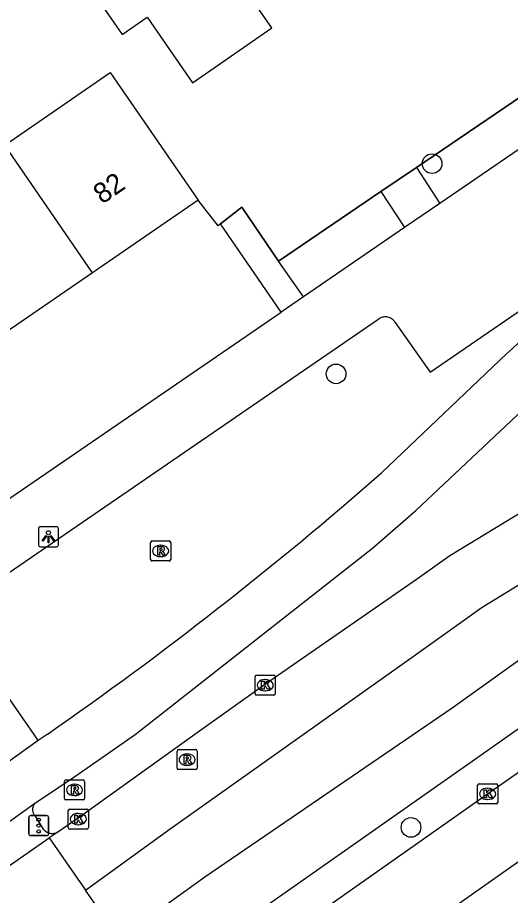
# Model space of a CAD drawing. Extents: x 157466 to 158888, y 383063 to 384677.
# Drawn here: x 158354.57 to 158379.11, y 383491.99 to 383535.67 of the extents above; entities that cross this region are included whole.
import ezdxf

# ---------------------------------------------------------------- set-up
doc = ezdxf.new("R2010")
doc.units = 0
for name, color, linetype in [('IMGEO_Boom', 7, 'Continuous'), ('IMGEO_Fietspad_gesloten', 7, 'Continuous'), ('IMGEO_Groenvoorziening', 7, 'Continuous'), ('IMGEO_Hek', 7, 'Continuous'), ('IMGEO_Kolk', 7, 'Continuous'), ('IMGEO_Lichtpunt', 7, 'Continuous'), ('IMGEO_OVBaan_gesloten', 7, 'Continuous'), ('IMGEO_Pand', 7, 'Continuous'), ('IMGEO_Pand_nummerreeks', 7, 'Continuous'), ('IMGEO_Rijbaan_regionaal_gesloten', 7, 'Continuous'), ('IMGEO_Rioolput', 7, 'Continuous'), ('IMGEO_Verkeersregelinstallatiepaal', 7, 'Continuous'), ('IMGEO_Voetpad_open', 7, 'Continuous')]:
    doc.layers.add(name, color=color, linetype=linetype)

msp = doc.modelspace()

# ---------------------------------------------------------------- linework, layer by layer
at = {"layer": 'IMGEO_Boom'}
for centre in [(158375.21, 383528.4), (158370.43, 383517.943), (158374.158, 383495.376)]:
    msp.add_circle(centre, 0.489, dxfattribs=at)
at = {"layer": 'IMGEO_Fietspad_gesloten'}
for points in [[(158355.478, 383496.613), (158357.259, 383497.791), (158360.429, 383500), (158372.248, 383509.263), (158374.404, 383511.146), (158380.556, 383516.939), (158382.666, 383518.924)], [(158378.92, 383518.936), (158372.695, 383513.018)], [(158355.604, 383499.697), (158350.163, 383495.807)], [(158356.041, 383500), (158355.604, 383499.697)], [(158352.76, 383494.678), (158355.478, 383496.613)]]:
    msp.add_lwpolyline(points, dxfattribs=at)
for centre, radius, start, end in [((158427.536, 383466.25), 71.689, 127.52879, 132.69942), ((158247.248, 383656.341), 190.469, 304.83285, 311.19479)]:
    msp.add_arc(centre, radius, start, end, dxfattribs=at)
at = {"layer": 'IMGEO_Groenvoorziening'}
for points in [[(158374.426, 383528.215), (158383.641, 383534.467)], [(158367.558, 383523.555), (158372.662, 383527.018)]]:
    msp.add_lwpolyline(points, dxfattribs=at)
at = {"layer": 'IMGEO_Hek'}
for points in [[(158383.641, 383534.467), (158374.426, 383528.215)], [(158374.426, 383528.215), (158372.662, 383527.018)], [(158372.662, 383527.018), (158367.558, 383523.555)], [(158364.675, 383525.409), (158364.554, 383525.314), (158363.563, 383526.582)], [(158367.558, 383523.555), (158365.739, 383526.239), (158364.675, 383525.409)]]:
    msp.add_lwpolyline(points, dxfattribs=at)
at = {"layer": 'IMGEO_Kolk'}
for p, q in [((158366.402, 383502.026), (158366.402, 383502.878)), ((158366.477, 383502.952), (158367.329, 383502.952)), ((158366.89, 383502.732), (158366.915, 383502.732)), ((158367.403, 383502.878), (158367.403, 383502.026)), ((158367.329, 383501.952), (158366.477, 383501.952)), ((158366.913, 383502.172), (158366.888, 383502.172)), ((158377.549, 383497.546), (158378.401, 383497.546)), ((158377.474, 383496.62), (158377.474, 383497.472)), ((158377.962, 383497.326), (158377.987, 383497.326)), ((158378.475, 383497.472), (158378.475, 383496.62)), ((158377.985, 383496.766), (158377.96, 383496.766)), ((158357.097, 383495.365), (158357.097, 383496.217)), ((158357.172, 383496.291), (158358.024, 383496.291)), ((158358.098, 383496.217), (158358.098, 383495.365)), ((158378.401, 383496.546), (158377.549, 383496.546)), ((158357.585, 383496.071), (158357.61, 383496.071)), ((158358.024, 383495.291), (158357.172, 383495.291)), ((158357.608, 383495.511), (158357.583, 383495.511))]:
    msp.add_line(p, q, dxfattribs=at)
for points in [[(158366.402, 383502.026), (158366.402, 383502.878)], [(158366.477, 383502.952), (158367.329, 383502.952)], [(158367.403, 383502.878), (158367.403, 383502.026)], [(158366.723, 383502.652), (158366.846, 383502.652), (158366.846, 383502.501), (158366.976, 383502.652), (158367.14, 383502.652), (158366.994, 383502.501), (158367.147, 383502.252), (158366.995, 383502.252), (158366.91, 383502.416), (158366.846, 383502.349), (158366.846, 383502.252), (158366.723, 383502.252), (158366.723, 383502.652)], [(158367.329, 383501.952), (158366.477, 383501.952)], [(158377.549, 383497.546), (158378.401, 383497.546)], [(158377.474, 383496.62), (158377.474, 383497.472)], [(158377.795, 383497.246), (158377.918, 383497.246), (158377.918, 383497.095), (158378.048, 383497.246), (158378.212, 383497.246), (158378.066, 383497.095), (158378.219, 383496.846), (158378.067, 383496.846), (158377.982, 383497.01), (158377.918, 383496.943), (158377.918, 383496.846), (158377.795, 383496.846), (158377.795, 383497.246)], [(158378.475, 383497.472), (158378.475, 383496.62)], [(158357.097, 383495.365), (158357.097, 383496.217)], [(158357.172, 383496.291), (158358.024, 383496.291)], [(158358.098, 383496.217), (158358.098, 383495.365)], [(158378.401, 383496.546), (158377.549, 383496.546)], [(158357.418, 383495.991), (158357.541, 383495.991), (158357.541, 383495.84), (158357.671, 383495.991), (158357.835, 383495.991), (158357.689, 383495.84), (158357.842, 383495.591), (158357.69, 383495.591), (158357.605, 383495.755), (158357.541, 383495.688), (158357.541, 383495.591), (158357.418, 383495.591), (158357.418, 383495.991)], [(158358.024, 383495.291), (158357.172, 383495.291)]]:
    msp.add_lwpolyline(points, dxfattribs=at)
for centre, start, end in [((158366.479, 383502.876), 91.552, 178.448), ((158366.479, 383502.876), 91.552, 178.448), ((158367.327, 383502.876), 1.552, 88.448), ((158367.327, 383502.876), 1.552, 88.448), ((158366.479, 383502.028), 181.552, 268.448), ((158366.479, 383502.028), 181.552, 268.448), ((158367.327, 383502.028), 271.552, 358.448), ((158367.327, 383502.028), 271.552, 358.448), ((158377.551, 383497.47), 91.552, 178.448), ((158377.551, 383497.47), 91.552, 178.448), ((158378.399, 383497.47), 1.552, 88.448), ((158378.399, 383497.47), 1.552, 88.448), ((158377.551, 383496.622), 181.552, 268.448), ((158377.551, 383496.622), 181.552, 268.448), ((158378.399, 383496.622), 271.552, 358.448), ((158378.399, 383496.622), 271.552, 358.448), ((158357.174, 383496.215), 91.552, 178.448), ((158357.174, 383496.215), 91.552, 178.448), ((158358.022, 383496.215), 1.552, 88.448), ((158358.022, 383496.215), 1.552, 88.448), ((158357.174, 383495.367), 181.552, 268.448), ((158357.174, 383495.367), 181.552, 268.448), ((158358.022, 383495.367), 271.552, 358.448), ((158358.022, 383495.367), 271.552, 358.448)]:
    msp.add_arc(centre, 0.0765, start, end, dxfattribs=at)
for centre, major_axis, ratio, start_param, end_param in [((158366.889, 383502.452), (-0.387, 0.002), 0.722429, 4.712389, 7.853982), ((158366.914, 383502.452), (-0.39, 0.002), 0.717154, 1.570796, 4.712389), ((158377.961, 383497.046), (-0.387, 0.002), 0.722429, 4.712389, 7.853982), ((158377.986, 383497.046), (-0.39, 0.002), 0.717154, 1.570796, 4.712389), ((158357.584, 383495.791), (-0.387, 0.002), 0.722429, 4.712389, 7.853982), ((158357.609, 383495.791), (-0.39, 0.002), 0.717154, 1.570796, 4.712389)]:
    msp.add_ellipse(centre, major_axis=major_axis, ratio=ratio, start_param=start_param, end_param=end_param, dxfattribs=at)
at = {"layer": 'IMGEO_Lichtpunt'}
for p, q in [((158355.613, 383510.241), (158355.613, 383509.434)), ((158355.613, 383510.241), (158355.613, 383509.434)), ((158356.515, 383510.336), (158355.707, 383510.336)), ((158356.515, 383510.336), (158355.707, 383510.336)), ((158356.609, 383509.434), (158356.609, 383510.241)), ((158356.609, 383509.434), (158356.609, 383510.241)), ((158355.707, 383509.34), (158356.515, 383509.34)), ((158355.707, 383509.34), (158356.515, 383509.34))]:
    msp.add_line(p, q, dxfattribs=at)
for points in [[(158355.987, 383509.905), (158356.026, 383509.877), (158355.838, 383509.615), (158355.8, 383509.642), (158355.987, 383509.905)], [(158356.089, 383509.857), (158356.136, 383509.857), (158356.136, 383509.535), (158356.089, 383509.535), (158356.089, 383509.857)], [(158356.199, 383509.877), (158356.237, 383509.904), (158356.424, 383509.642), (158356.385, 383509.614), (158356.199, 383509.877)]]:
    msp.add_lwpolyline(points, dxfattribs=at)
msp.add_circle((158356.112, 383510.039), 0.0994, dxfattribs=at)
for centre, start, end in [((158355.707, 383510.241), 90, 180), ((158355.707, 383510.241), 90, 180), ((158356.515, 383510.241), 0, 90), ((158356.515, 383510.241), 0, 90), ((158355.707, 383509.434), 180, 270), ((158355.707, 383509.434), 180, 270), ((158356.515, 383509.434), 270, 0), ((158356.515, 383509.434), 270, 360)]:
    msp.add_arc(centre, 0.0946, start, end, dxfattribs=at)
at = {"layer": 'IMGEO_OVBaan_gesloten'}
for points in [[(158679.946, 383698.882), (158664, 383688.121), (158644.308, 383674.664), (158621.572, 383659.17), (158604.504, 383647.519), (158583.825, 383633.453), (158564.93, 383620.521), (158541.858, 383604.776), (158522.166, 383591.424), (158504.867, 383579.604), (158484.965, 383566.084), (158464.958, 383552.48), (158446.358, 383539.779), (158428.975, 383527.938), (158408.443, 383513.852), (158386.987, 383498.925), (158364.353, 383482.998)], [(158362.642, 383486.251), (158363.682, 383486.991), (158377.975, 383497.045), (158382.199, 383500), (158384.32, 383501.484), (158391.488, 383506.524), (158394.127, 383508.417), (158394.275, 383508.226), (158399.159, 383511.657), (158404.055, 383515.07)]]:
    msp.add_lwpolyline(points, dxfattribs=at)
at = {"layer": 'IMGEO_Pand'}
for points in [[(158356.227, 383539.952), (158359.783, 383534.832), (158361.021, 383535.692)], [(158361.021, 383535.692), (158363.288, 383532.427), (158364.575, 383533.32), (158367.225, 383535.161), (158365.867, 383537.117)], [(158353.94, 383529.327), (158359.187, 383532.934), (158360.732, 383530.704), (158363.563, 383526.582), (158358.306, 383522.971)], [(158358.306, 383522.971), (158353.94, 383529.327)], [(158358.306, 383522.971), (158352.882, 383519.246)]]:
    msp.add_lwpolyline(points, dxfattribs=at)
at = {"layer": 'IMGEO_Rijbaan_regionaal_gesloten'}
for points in [[(158357.947, 383492.263), (158362.176, 383495.3), (158374.335, 383503.923), (158377.704, 383506.331), (158381.801, 383508.832), (158392.975, 383513.826), (158396.6, 383515.895), (158419.62, 383531.385), (158675.249, 383705.727)], [(158386.117, 383513.939), (158383.577, 383512.885), (158381.75, 383512.082), (158379.72, 383511.099), (158376.096, 383508.887), (158374.476, 383507.747), (158366.866, 383502.475), (158363.406, 383500), (158357.586, 383495.836), (158356.579, 383495.148)], [(158396.561, 383512.223), (158388.341, 383508.475), (158383.416, 383506.187), (158380.823, 383504.604), (158376.206, 383501.305), (158363.896, 383492.904), (158359.626, 383489.838)], [(158379.111, 383500), (158376.587, 383498.219), (158361.663, 383487.739)], [(158353.839, 383493.252), (158356.154, 383494.854)], [(158356.579, 383495.148), (158356.154, 383494.854)], [(158356.154, 383494.854), (158357.947, 383492.263)], [(158359.626, 383489.838), (158357.947, 383492.263)]]:
    msp.add_lwpolyline(points, dxfattribs=at)
msp.add_arc((160501.337, 380488.8), 3683.907, 124.843967, 125.175324, dxfattribs=at)
at = {"layer": 'IMGEO_Rioolput'}
for p, q in [((158361.194, 383508.706), (158361.194, 383509.558)), ((158361.269, 383509.632), (158362.121, 383509.632)), ((158361.682, 383509.412), (158361.707, 383509.412)), ((158362.195, 383509.558), (158362.195, 383508.706)), ((158361.705, 383508.852), (158361.68, 383508.852)), ((158362.121, 383508.632), (158361.269, 383508.632)), ((158362.587, 383499.251), (158363.439, 383499.251)), ((158362.512, 383498.325), (158362.512, 383499.177)), ((158363, 383499.031), (158363.025, 383499.031)), ((158363.513, 383499.177), (158363.513, 383498.325)), ((158363.023, 383498.471), (158362.998, 383498.471)), ((158363.439, 383498.251), (158362.587, 383498.251)), ((158356.907, 383496.817), (158356.907, 383497.669)), ((158356.982, 383497.743), (158357.834, 383497.743)), ((158357.395, 383497.523), (158357.42, 383497.523)), ((158357.908, 383497.669), (158357.908, 383496.817)), ((158357.834, 383496.743), (158356.982, 383496.743)), ((158357.418, 383496.963), (158357.393, 383496.963))]:
    msp.add_line(p, q, dxfattribs=at)
for points in [[(158361.194, 383508.706), (158361.194, 383509.558)], [(158361.269, 383509.632), (158362.121, 383509.632)], [(158361.783, 383509.33), (158361.531, 383509.332), (158361.531, 383508.932)], [(158362.195, 383509.558), (158362.195, 383508.706)], [(158361.531, 383508.932), (158361.655, 383508.932), (158361.655, 383509.094), (158361.666, 383509.094)], [(158361.709, 383509.251), (158361.655, 383509.251), (158361.655, 383509.17)], [(158361.655, 383509.17), (158361.707, 383509.17)], [(158361.713, 383509.065), (158361.784, 383508.932), (158361.924, 383508.932), (158361.859, 383509.058)], [(158362.121, 383508.632), (158361.269, 383508.632)], [(158362.587, 383499.251), (158363.439, 383499.251)], [(158362.512, 383498.325), (158362.512, 383499.177)], [(158363.101, 383498.949), (158362.849, 383498.951), (158362.849, 383498.551)], [(158363.027, 383498.87), (158362.973, 383498.87), (158362.973, 383498.789)], [(158362.973, 383498.789), (158363.025, 383498.789)], [(158363.513, 383499.177), (158363.513, 383498.325)], [(158362.849, 383498.551), (158362.973, 383498.551), (158362.973, 383498.713), (158362.984, 383498.713)], [(158363.031, 383498.684), (158363.102, 383498.551), (158363.242, 383498.551), (158363.177, 383498.677)], [(158363.439, 383498.251), (158362.587, 383498.251)], [(158356.907, 383496.817), (158356.907, 383497.669)], [(158356.982, 383497.743), (158357.834, 383497.743)], [(158357.908, 383497.669), (158357.908, 383496.817)], [(158357.496, 383497.441), (158357.244, 383497.443), (158357.244, 383497.043)], [(158357.244, 383497.043), (158357.368, 383497.043), (158357.368, 383497.205), (158357.379, 383497.205)], [(158357.422, 383497.362), (158357.368, 383497.362), (158357.368, 383497.281)], [(158357.368, 383497.281), (158357.42, 383497.281)], [(158357.426, 383497.176), (158357.497, 383497.043), (158357.637, 383497.043), (158357.572, 383497.169)], [(158357.834, 383496.743), (158356.982, 383496.743)]]:
    msp.add_lwpolyline(points, dxfattribs=at)
for centre, radius, start, end in [((158361.271, 383509.556), 0.0765, 91.552, 178.448), ((158361.271, 383509.556), 0.0765, 91.552, 178.448), ((158361.782, 383509.22), 0.109, 350.3612, 89.416), ((158362.119, 383509.556), 0.0765, 1.552, 88.448), ((158362.119, 383509.556), 0.0765, 1.552, 88.448), ((158361.665, 383509.041), 0.0533, 26.0293, 88.6989), ((158361.691, 383509.359), 0.19, 274.7715, 282.9687), ((158361.715, 383509.155), 0.0964, 77.0061, 93.1865), ((158361.729, 383509.212), 0.0378, 276.6634, 79.6772), ((158361.78, 383509.22), 0.112, 277.5842, 350.9817), ((158361.764, 383509.005), 0.108, 29.5134, 73.7905), ((158361.271, 383508.708), 0.0765, 181.552, 268.448), ((158361.271, 383508.708), 0.0765, 181.552, 268.448), ((158362.119, 383508.708), 0.0765, 271.552, 358.448), ((158362.119, 383508.708), 0.0765, 271.552, 358.448), ((158362.589, 383499.175), 0.0765, 91.552, 178.448), ((158362.589, 383499.175), 0.0765, 91.552, 178.448), ((158363.437, 383499.175), 0.0765, 1.552, 88.448), ((158363.437, 383499.175), 0.0765, 1.552, 88.448), ((158363.009, 383498.978), 0.19, 274.7715, 282.9687), ((158363.033, 383498.774), 0.0964, 77.0061, 93.1865), ((158363.047, 383498.831), 0.0378, 276.6634, 79.6772), ((158363.1, 383498.839), 0.109, 350.3612, 89.416), ((158363.098, 383498.839), 0.112, 277.5842, 350.9817), ((158362.983, 383498.66), 0.0533, 26.0293, 88.6989), ((158363.082, 383498.624), 0.108, 29.5134, 73.7905), ((158362.589, 383498.327), 0.0765, 181.552, 268.448), ((158362.589, 383498.327), 0.0765, 181.552, 268.448), ((158363.437, 383498.327), 0.0765, 271.552, 358.448), ((158363.437, 383498.327), 0.0765, 271.552, 358.448), ((158356.984, 383497.667), 0.0765, 91.552, 178.448), ((158356.984, 383497.667), 0.0765, 91.552, 178.448), ((158357.832, 383497.667), 0.0765, 1.552, 88.448), ((158357.832, 383497.667), 0.0765, 1.552, 88.448), ((158357.378, 383497.152), 0.0533, 26.0293, 88.6989), ((158357.404, 383497.47), 0.19, 274.7715, 282.9687), ((158357.428, 383497.266), 0.0964, 77.0061, 93.1865), ((158357.442, 383497.323), 0.0378, 276.6634, 79.6772), ((158357.495, 383497.331), 0.109, 350.3612, 89.416), ((158357.493, 383497.331), 0.112, 277.5842, 350.9817), ((158357.477, 383497.116), 0.108, 29.5134, 73.7905), ((158356.984, 383496.819), 0.0765, 181.552, 268.448), ((158356.984, 383496.819), 0.0765, 181.552, 268.448), ((158357.832, 383496.819), 0.0765, 271.552, 358.448), ((158357.832, 383496.819), 0.0765, 271.552, 358.448)]:
    msp.add_arc(centre, radius, start, end, dxfattribs=at)
for centre, major_axis, ratio, start_param, end_param in [((158361.681, 383509.132), (-0.387, 0.002), 0.722429, 4.712389, 7.853982), ((158361.706, 383509.132), (-0.39, 0.002), 0.717154, 1.570796, 4.712389), ((158362.999, 383498.751), (-0.387, 0.002), 0.722429, 4.712389, 7.853982), ((158363.024, 383498.751), (-0.39, 0.002), 0.717154, 1.570796, 4.712389), ((158357.394, 383497.243), (-0.387, 0.002), 0.722429, 4.712389, 7.853982), ((158357.419, 383497.243), (-0.39, 0.002), 0.717154, 1.570796, 4.712389)]:
    msp.add_ellipse(centre, major_axis=major_axis, ratio=ratio, start_param=start_param, end_param=end_param, dxfattribs=at)
at = {"layer": 'IMGEO_Verkeersregelinstallatiepaal'}
for p, q in [((158355.13, 383495.069), (158355.13, 383495.869)), ((158355.13, 383495.869), (158355.13, 383495.069)), ((158355.23, 383495.969), (158356.02, 383495.969)), ((158356.02, 383495.969), (158355.23, 383495.969)), ((158356.12, 383495.869), (158356.12, 383495.069)), ((158356.12, 383495.069), (158356.12, 383495.869)), ((158356.02, 383494.969), (158355.23, 383494.969)), ((158355.23, 383494.969), (158356.02, 383494.969))]:
    msp.add_line(p, q, dxfattribs=at)
for centre in [(158355.625, 383495.759), (158355.625, 383495.469), (158355.625, 383495.179)]:
    msp.add_circle(centre, 0.085, dxfattribs=at)
for centre, start, end in [((158355.23, 383495.869), 90, 180), ((158355.23, 383495.869), 90, 180), ((158356.02, 383495.869), 0, 90), ((158356.02, 383495.869), 360, 90), ((158355.23, 383495.069), 180, 270), ((158355.23, 383495.069), 180, 270), ((158356.02, 383495.069), 270, 0), ((158356.02, 383495.069), 270, 0)]:
    msp.add_arc(centre, 0.1, start, end, dxfattribs=at)
at = {"layer": 'IMGEO_Voetpad_open'}
for points in [[(158393.771, 383538.876), (158375.587, 383526.419)], [(158353.845, 383507.839), (158372.512, 383520.649), (158372.537, 383520.67), (158372.576, 383520.699), (158372.618, 383520.725), (158372.662, 383520.746), (158372.707, 383520.764), (158372.754, 383520.777), (158372.802, 383520.786), (158372.851, 383520.791), (158372.899, 383520.792), (158372.948, 383520.788), (158372.996, 383520.78), (158373.043, 383520.767), (158373.089, 383520.751), (158373.133, 383520.73), (158373.176, 383520.705), (158373.216, 383520.677), (158373.253, 383520.646), (158373.287, 383520.611), (158373.318, 383520.573), (158373.345, 383520.533), (158373.369, 383520.49), (158375.12, 383518.021), (158395.289, 383531.857)], [(158372.662, 383527.018), (158374.426, 383528.215)], [(158374.426, 383528.215), (158375.587, 383526.419)], [(158372.662, 383527.018), (158373.838, 383525.221)], [(158375.587, 383526.419), (158373.838, 383525.221)], [(158367.693, 383521.011), (158364.675, 383525.409), (158365.739, 383526.239), (158367.558, 383523.555)], [(158373.838, 383525.221), (158368.813, 383521.779)], [(158368.813, 383521.779), (158367.558, 383523.555)], [(158368.813, 383521.779), (158367.693, 383521.011)], [(158344.248, 383504.951), (158367.693, 383521.011)], [(158355.604, 383499.697), (158355.393, 383500), (158353.092, 383503.303)], [(158355.478, 383496.613), (158355.448, 383496.586), (158355.421, 383496.556), (158355.397, 383496.525), (158355.376, 383496.491), (158355.357, 383496.455), (158355.342, 383496.418), (158355.331, 383496.38), (158355.322, 383496.34), (158355.318, 383496.301), (158355.317, 383496.261), (158355.319, 383496.221), (158355.325, 383496.181), (158355.335, 383496.142), (158355.348, 383496.104), (158355.364, 383496.068), (158355.384, 383496.033), (158355.406, 383496), (158355.428, 383495.973), (158355.851, 383495.292), (158355.885, 383495.253), (158355.922, 383495.218), (158355.962, 383495.186), (158356.005, 383495.157), (158356.051, 383495.133), (158356.098, 383495.113), (158356.147, 383495.097), (158356.197, 383495.085), (158356.248, 383495.078), (158356.3, 383495.076), (158356.351, 383495.078), (158356.402, 383495.085), (158356.452, 383495.097), (158356.501, 383495.112), (158356.549, 383495.132), (158356.579, 383495.148)]]:
    msp.add_lwpolyline(points, dxfattribs=at)

# ---------------------------------------------------------------- texts
at = {"layer": 'IMGEO_Pand_nummerreeks'}
msp.add_text('82', height=1, rotation=34.4823, dxfattribs=at).set_placement((158358.786, 383526.358))

doc.saveas('drawing.dxf')
